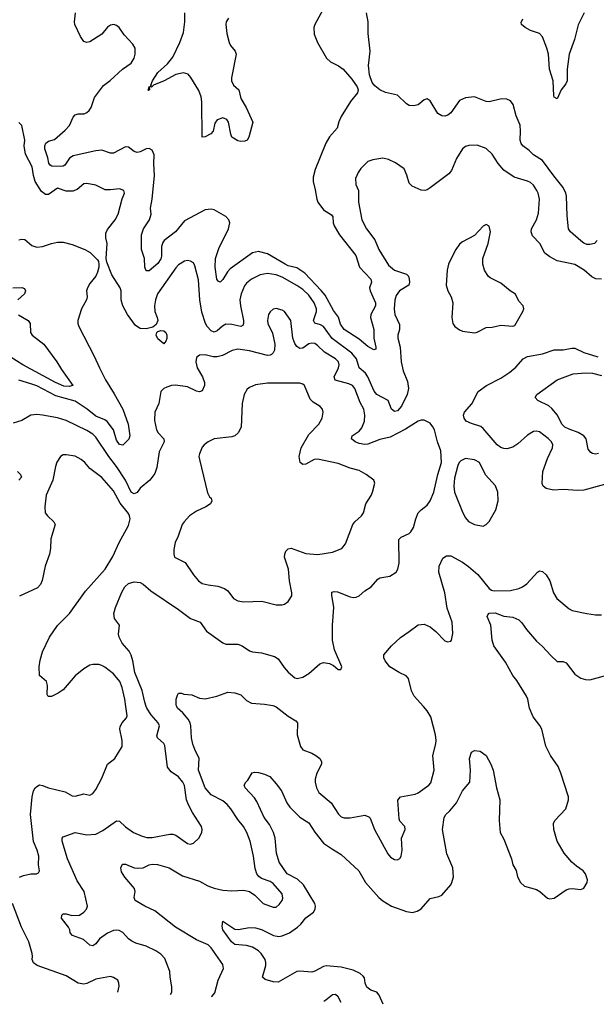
# Model space of a CAD drawing. Header units: inches. Extents: x 1694797 to 1849917, y 907313 to 1017959.
# Tile 567 of 656: x 1821615 to 1825515, y 907988 to 914644. Entities that reach past the tile are written whole.
import ezdxf

# ---------------------------------------------------------------- set-up
doc = ezdxf.new("R2010")
doc.units = ezdxf.units.IN
doc.header["$MEASUREMENT"] = 0
doc.layers.add('B8920', color=7, linetype='Continuous')
doc.layers.add('B8921', color=7, linetype='Continuous')

msp = doc.modelspace()

# ---------------------------------------------------------------- linework, layer by layer
at = {"layer": 'B8920', "color": 5}
for points, elevation in [([(1821613, 908847), (1821641.1, 908858.9), (1821690, 908870.4), (1821729.3, 908870.7), (1821743.1, 908876.9), (1821749, 908890), (1821742.9, 908930), (1821745.6, 908990), (1821734.3, 909030), (1821707.7, 909087.7), (1821688.6, 909270), (1821699.8, 909390), (1821709.2, 909430.8), (1821720.4, 909450), (1821730, 909461.1), (1821750, 909470.3), (1821770, 909467.2), (1821810, 909450.3), (1821923, 909423), (1821970, 909396.4), (1821990, 909393.7), (1822050, 909410.3), (1822090, 909402), (1822110, 909413.4), (1822130, 909440.7), (1822170, 909515.5), (1822207.9, 909612.1), (1822258.4, 909650), (1822307.6, 909730), (1822308.2, 909770), (1822293.4, 909846.6), (1822294.7, 909865.3), (1822307.3, 909890), (1822336.3, 909923.7), (1822341.2, 909938.8), (1822333.1, 910000)], 780), ([(1822634.4, 908053.5), (1822643.1, 908070), (1822644.9, 908104.9), (1822632.2, 908170), (1822629.7, 908210), (1822596.6, 908296.6), (1822570, 908327.6), (1822535.1, 908350), (1822470, 908381.7), (1822400.6, 908400.6), (1822373.5, 908413.5), (1822351.1, 908431.1), (1822313.7, 908473.7), (1822287, 908487), (1822270, 908489.7), (1822250, 908486), (1822210, 908468.8), (1822154.7, 908430), (1822130, 908397.4), (1822110, 908382.2), (1822090, 908387.1), (1822045.6, 908425.6), (1821972, 908452), (1821956.9, 908470), (1821954, 908490), (1821944.7, 908510), (1821897.7, 908570), (1821900.5, 908590), (1821910, 908598.7), (1821930, 908598.9), (1821968.2, 908588.2), (1822019, 908590), (1822050, 908610.7), (1822066.6, 908630), (1822074, 908650), (1822052.2, 908750), (1822002.7, 908822.7), (1821938.2, 908970), (1821902, 909090), (1821902.9, 909110), (1821910, 909119.1), (1821990, 909148.9), (1822070, 909134.1), (1822130, 909138.8), (1822177.9, 909162.1), (1822270, 909228), (1822290, 909226), (1822330, 909187.3), (1822384, 909150), (1822443.8, 909123.8), (1822476, 909116), (1822510, 909114.3), (1822630, 909138.9), (1822650, 909138), (1822670.3, 909130.3), (1822750, 909075.5), (1822770, 909070.5), (1822790, 909077.1), (1822826.6, 909110), (1822847, 909150), (1822849.6, 909170), (1822845.1, 909190), (1822783.9, 909283.9), (1822755.9, 909335.9), (1822744, 909370), (1822730, 909466), (1822718.2, 909490), (1822690, 909525.1), (1822639.2, 909559.2), (1822615.6, 909590), (1822596.6, 909736.6), (1822590.7, 909750.7), (1822546.6, 909790), (1822543.6, 909803.6), (1822561.6, 909870), (1822552.7, 909890), (1822504.7, 909944.7), (1822475, 909990), (1822471.5, 910000)], 760), ([(1822912, 908040.8), (1822916.2, 908043.8), (1822934.6, 908065.4), (1822957.8, 908150), (1822993.8, 908230), (1822990, 908257), (1822910.8, 908370), (1822890, 908389.7), (1822810, 908424.4), (1822668.7, 908508.7), (1822530, 908620.4), (1822460.7, 908650), (1822396, 908690), (1822389.5, 908710), (1822396.9, 908750), (1822391.2, 908770), (1822326.4, 908846.4), (1822303.8, 908883.8), (1822298.3, 908910), (1822310, 908935.5), (1822330, 908934.3), (1822390, 908911.3), (1822412.4, 908907.6), (1822449.7, 908910.3), (1822490, 908930.4), (1822510, 908935.3), (1822548.1, 908931.9), (1822624.9, 908910), (1822716.5, 908856.5), (1822830, 908820.3), (1822888, 908788), (1822930, 908772.4), (1822990, 908758.3), (1823050, 908754.9), (1823130, 908759.3), (1823170, 908750.5), (1823204.4, 908724.4), (1823260.7, 908670), (1823330, 908644.4), (1823350, 908644.9), (1823370, 908661.6), (1823389.6, 908690), (1823394.6, 908705.4), (1823390, 908734.5), (1823330, 908805.1), (1823310, 908818.5), (1823250, 908838), (1823232, 908852), (1823219.7, 908870), (1823206.6, 908906.6), (1823196.4, 908990), (1823174, 909090), (1823150.8, 909150), (1823128.5, 909190), (1823090, 909236.9), (1823042.5, 909310), (1823018.6, 909338.6), (1822990, 909362.1), (1822910, 909404.3), (1822870, 909450.9), (1822823.7, 909570), (1822828.8, 909650), (1822798.8, 909710), (1822786.6, 909746.6), (1822777.5, 909790), (1822773.3, 909870), (1822767.2, 909890), (1822754.8, 909914.8), (1822717.8, 909957.8), (1822682.7, 909990), (1822677.5, 910000)], 740), ([(1824073, 907987.6), (1824046.3, 908050), (1824029.8, 908069.8), (1823990, 908084.1), (1823963.3, 908103.3), (1823951.7, 908130), (1823946.5, 908166.5), (1823938.6, 908178.6), (1823916.8, 908196.8), (1823870, 908217.6), (1823790, 908238.5), (1823690, 908247.9), (1823670, 908244.1), (1823610, 908210.8), (1823590, 908204.7), (1823510, 908211.9), (1823490, 908208.4), (1823363.1, 908136.9), (1823330, 908139.2), (1823275.6, 908155.6), (1823258, 908170), (1823280.7, 908250), (1823280.8, 908270), (1823275.5, 908290), (1823248, 908330), (1823229.8, 908350), (1823190, 908374.4), (1823150, 908386), (1823070, 908392.4), (1823047.5, 908410), (1822989, 908490), (1822984.4, 908515.6), (1822990, 908550.8), (1823070, 908496), (1823093.3, 908493.3), (1823170, 908507.6), (1823210, 908505), (1823250, 908494.4), (1823332.1, 908452.1), (1823366.6, 908446.6), (1823390, 908450.8), (1823440.4, 908470), (1823495, 908510), (1823517.2, 908530), (1823550, 908571.5), (1823603, 908610), (1823613.3, 908630), (1823615, 908650), (1823610.8, 908670), (1823534.4, 908794.4), (1823494.4, 908834.4), (1823423.4, 908870), (1823370, 908947.7), (1823351.6, 909008.4), (1823342.2, 909110), (1823330.8, 909150), (1823303.9, 909203.9), (1823268.2, 909250), (1823219.5, 909359.5), (1823203.3, 909383.3), (1823140.9, 909450), (1823132.7, 909470), (1823143.7, 909490), (1823157.6, 909502.4), (1823187.5, 909552.5), (1823202.4, 909557.6), (1823230, 909554.9), (1823270, 909543.6), (1823306.5, 909526.5), (1823350, 909478.4), (1823385.3, 909430), (1823422.3, 909350), (1823441.3, 909321.3), (1823510, 909253.2), (1823570, 909215.3), (1823610.7, 909150.7), (1823670, 909077.2), (1823730, 909035.6), (1823790, 909001.3), (1823908.7, 908890), (1823952.8, 908810), (1824043.6, 908710), (1824070, 908686.2), (1824130, 908650.2), (1824230, 908615.8), (1824270.9, 908609.1), (1824302.2, 908617.8), (1824330, 908632.2), (1824390, 908703.8), (1824450, 908715.5), (1824470, 908725.5), (1824530, 908794.4), (1824538.2, 908810), (1824548.2, 908850), (1824543.7, 908910), (1824504.1, 909004.1), (1824473.5, 909170), (1824486.6, 909250), (1824496.9, 909270), (1824524.7, 909295.3), (1824569.9, 909350.1), (1824609.9, 909430.1), (1824658.7, 909490), (1824663.9, 909570), (1824657.6, 909650), (1824670, 909691.3), (1824690, 909702.8), (1824730, 909698), (1824770, 909670.6), (1824802.4, 909610), (1824816.5, 909570), (1824839.5, 909450), (1824861.3, 909370), (1824858.4, 909230), (1824864.4, 909150), (1824890, 909104.7), (1824942, 908970), (1824951, 908930), (1824972.4, 908892.4), (1824982.4, 908850), (1825002.4, 908810), (1825030, 908787), (1825110, 908763.1), (1825132.4, 908750), (1825185.1, 908705.1), (1825201.1, 908701.1), (1825230, 908705.7), (1825310, 908760.4), (1825330, 908768.4), (1825350.4, 908770.4), (1825410, 908763.1), (1825430, 908772.7), (1825453.7, 908810), (1825455.1, 908830), (1825440.5, 908870), (1825426.6, 908890), (1825380.7, 908920.7), (1825350, 908947.8), (1825296.9, 909010), (1825249.7, 909090), (1825226.9, 909170), (1825225.1, 909210), (1825233.3, 909230), (1825309.6, 909310), (1825327.6, 909370), (1825325.6, 909390), (1825274.3, 909550), (1825256.1, 909596.1), (1825205.6, 909670), (1825172.5, 909732.5), (1825146.5, 909846.5), (1825132.7, 909872.7), (1825086.9, 909930), (1825063, 909990), (1825061.3, 910000)], 720), ([(1823345.7, 910000), (1823350, 909998.5), (1823430, 909934.9), (1823483.2, 909903.2), (1823493.7, 909890), (1823491.3, 909810), (1823513.7, 909730), (1823530, 909708.7), (1823590, 909685.7), (1823618, 909670), (1823645.5, 909650), (1823656.4, 909630), (1823655.3, 909610), (1823625.5, 909550), (1823613.6, 909510), (1823613.6, 909490), (1823623.2, 909450), (1823639.2, 909419.2), (1823721.5, 909350), (1823772.1, 909272.1), (1823790, 909255.3), (1823810, 909249), (1823850, 909247.1), (1823950, 909266.4), (1823976, 909256), (1823984.9, 909244.9), (1824014.9, 909170), (1824103.8, 909003.8), (1824123.4, 908983.4), (1824150, 908966.7), (1824170, 908964.4), (1824186.3, 908973.7), (1824195.8, 908990), (1824202.2, 909030), (1824196.2, 909110), (1824221.2, 909170), (1824219.3, 909190), (1824186.2, 909226.2), (1824180.5, 909240.5), (1824171.3, 909368.7), (1824189.7, 909390.3), (1824288.8, 909408.8), (1824310, 909417.4), (1824382, 909470), (1824394.6, 909485.4), (1824418.4, 909570), (1824408.4, 909670), (1824430.5, 909749.5), (1824432.3, 909770), (1824426.5, 909810), (1824396.2, 909930), (1824371.2, 909971.2), (1824345.1, 910000)], 740), ([(1822277.9, 908069.8), (1822278, 908070), (1822287, 908110), (1822286.6, 908130), (1822278, 908150), (1822250, 908169.5), (1822230, 908175.6), (1822130, 908158.3), (1822070, 908127.3), (1822050, 908122.9), (1822010, 908129.5), (1821930, 908179.3), (1821733.2, 908250), (1821708.3, 908268.3), (1821698.4, 908290), (1821701.6, 908310), (1821698.7, 908330), (1821677.4, 908410), (1821626.8, 908510), (1821565.6, 908670)], 780), ([(1823789.6, 908000.6), (1823770, 908038), (1823750, 908054.7), (1823730, 908051.3), (1823685.4, 908014.6), (1823671.9, 908006)], 740)]:
    msp.add_lwpolyline(points, dxfattribs=dict(at, elevation=elevation))
at = {"layer": 'B8921', "color": 5}
for points, elevation in [([(1823666, 914710), (1823612.1, 914610), (1823605.4, 914590), (1823605.7, 914545.7), (1823628.9, 914490), (1823690, 914383), (1823717.7, 914357.7), (1823771.8, 914331.8), (1823802, 914310), (1823862.3, 914242.3), (1823897.3, 914190), (1823904.9, 914170), (1823900.7, 914150), (1823853, 914090), (1823788.9, 913990), (1823773, 913953), (1823762, 913910), (1823710, 913851.3), (1823685.8, 913810), (1823613.4, 913630), (1823600.5, 913579.5), (1823600.2, 913550), (1823614.4, 913494.4), (1823624.1, 913430), (1823632.4, 913410), (1823670, 913359), (1823724.3, 913324.3), (1823732.1, 913310), (1823735.2, 913270), (1823742.7, 913250), (1823778.3, 913190), (1823888.6, 913050), (1823913, 912970), (1823989.1, 912890), (1823993.8, 912870), (1823981.2, 912830), (1823984.2, 912810), (1824022, 912730), (1824022, 912710), (1823990.2, 912650), (1823988.3, 912630), (1824011, 912550), (1824010.1, 912490), (1824024, 912430), (1824022.8, 912417.2), (1824010, 912412.8), (1823970, 912433.3), (1823910, 912483.8), (1823809.7, 912550), (1823785.4, 912585.4), (1823771.9, 912631.9), (1823736.8, 912676.8), (1823680.3, 912780.3), (1823653.8, 912813.8), (1823542.7, 912930), (1823490, 912965.4), (1823430, 912980.5), (1823410.6, 912990), (1823290, 913061.1), (1823230, 913077.3), (1823190, 913067.7), (1823039.6, 912960.4), (1823020.2, 912939.8), (1822990, 912888.3), (1822970, 912869.6), (1822957.1, 912877.1), (1822949.2, 912889.2), (1822937.9, 912970), (1822939.1, 913030), (1822962.1, 913097.9), (1823028.2, 913230), (1823037.3, 913270), (1823030.4, 913290.4), (1823010, 913314), (1822930, 913358.8), (1822910, 913363.5), (1822870, 913358.9), (1822730, 913283.5), (1822668.9, 913210), (1822592.4, 913150), (1822583, 913137), (1822574.6, 913110), (1822574.5, 913045.5), (1822570, 913028), (1822550, 912995.4), (1822490, 912945.6), (1822470, 912945.2), (1822460.5, 912970), (1822459.8, 913030), (1822438.2, 913090), (1822439.8, 913190), (1822452.8, 913230), (1822493.2, 913290), (1822503.9, 913330), (1822499.1, 913370), (1822509.9, 913430.1), (1822527, 913590), (1822522, 913670), (1822523.6, 913730), (1822510, 913760.9), (1822490, 913771.8), (1822470, 913769.6), (1822430, 913749.6), (1822410, 913746), (1822390, 913752), (1822350, 913781.6), (1822330, 913784.7), (1822250, 913742), (1822230, 913741.8), (1822170, 913761.8), (1822130, 913757.8), (1821976.2, 913723.8), (1821952.1, 913707.9), (1821919.9, 913660.1), (1821910, 913652.4), (1821888.8, 913651.2), (1821832.6, 913652.6), (1821820.7, 913660.7), (1821812.7, 913672.7), (1821805.9, 913710), (1821786.2, 913770), (1821785.2, 913790), (1821790.8, 913810), (1821810, 913822.4), (1821850, 913833), (1821922.8, 913897.2), (1821951.9, 913928.1), (1821976.4, 913983.6), (1821990, 914001.3), (1822010, 914006.7), (1822051.7, 914008.3), (1822070, 914015.6), (1822085.8, 914030), (1822098.1, 914050), (1822121.9, 914118.1), (1822181.7, 914198.3), (1822227.4, 914232.6), (1822310.4, 914309.6), (1822368.7, 914350), (1822390, 914383.7), (1822397, 914410), (1822395.4, 914450), (1822379.2, 914479.2), (1822322.2, 914542.2), (1822288.2, 914590), (1822270, 914604.7), (1822250.7, 914610.7), (1822230, 914606.6), (1822210, 914593.1), (1822170, 914546.3), (1822090, 914494.4), (1822070, 914488.6), (1822050, 914495.8), (1822026, 914530), (1821988.7, 914610), (1821986.5, 914630), (1821992.3, 914690)], 720), ([(1823027, 914653), (1823012.4, 914630), (1823008.3, 914610), (1823015.4, 914550), (1823031.2, 914490), (1823041.3, 914470), (1823072.8, 914430), (1823079, 914410), (1823048, 914250), (1823048.1, 914230), (1823061, 914201), (1823098, 914170), (1823110.2, 914110), (1823145.6, 914050), (1823191.4, 913950), (1823165.4, 913850), (1823153.8, 913830), (1823136.9, 913823.1), (1823110, 913821.3), (1823090, 913825.8), (1823050.8, 913850), (1823042, 913870), (1823026.6, 913950), (1823015.1, 913970), (1822990, 913979.1), (1822950, 913966), (1822935.8, 913944.2), (1822923.9, 913890), (1822908.8, 913871.2), (1822870, 913851.1), (1822850, 913849.6), (1822847.9, 914087.9), (1822842.5, 914122.5), (1822825.7, 914165.7), (1822773.4, 914253.4), (1822755.3, 914275.3), (1822723.4, 914283.4), (1822670, 914272.6), (1822591.3, 914230), (1822518.9, 914201.1), (1822507, 914187), (1822490.7, 914189.3), (1822492.6, 914170), (1822485.1, 914165.1), (1822482.7, 914170), (1822487.1, 914172.9), (1822490, 914190.3), (1822505.6, 914194.4), (1822502, 914202), (1822512.5, 914230), (1822550, 914286.4), (1822615.2, 914344.8), (1822650.3, 914389.7), (1822697.6, 914490), (1822722.4, 914557.6), (1822731.3, 914628.7), (1822731.2, 914690)], 680), ([(1825521.5, 913150), (1825503, 913130), (1825470, 913122.8), (1825450, 913125), (1825430, 913132.2), (1825410, 913147.6), (1825339.7, 913210), (1825326.8, 913230), (1825317.1, 913317.1), (1825312.4, 913450), (1825308.5, 913470), (1825289.9, 913509.9), (1825227, 913587), (1825150, 913692.4), (1825089.2, 913729.2), (1825060.2, 913760.2), (1825017.4, 913790), (1825005.7, 913805.7), (1824998.8, 913830), (1825002.8, 913890), (1824998.7, 913930), (1824973.5, 913993.5), (1824952.8, 914070), (1824935.4, 914095.4), (1824910, 914107), (1824872.5, 914107.5), (1824790, 914087.8), (1824770, 914091.3), (1824690, 914121.5), (1824630, 914116), (1824590, 914097.8), (1824530, 914013.5), (1824510, 913998), (1824490, 913992.4), (1824470, 913994.7), (1824442.9, 914010), (1824390, 914094), (1824370, 914109.2), (1824350, 914102.7), (1824310, 914067.3), (1824279, 914061), (1824250, 914064.2), (1824230, 914074), (1824170, 914133.3), (1824090, 914152.2), (1824049.6, 914170), (1824016.6, 914196.6), (1823999.1, 914219.1), (1823979.7, 914270), (1823974.7, 914334.7), (1823985, 914430), (1823972.8, 914550), (1823972.1, 914630), (1823960.9, 914690)], 720), ([(1825433, 914690), (1825392.1, 914607.9), (1825366.3, 914510), (1825331.6, 914410), (1825316.8, 914310), (1825317.3, 914230), (1825308.4, 914210), (1825278, 914170), (1825250, 914109.4), (1825230, 914119.5), (1825226.9, 914130), (1825222.2, 914230), (1825198.7, 914310), (1825191.4, 914410), (1825181.1, 914450), (1825150, 914528.5), (1825129.7, 914550), (1825069.7, 914570), (1825032.6, 914590), (1825009.6, 914610), (1825005.6, 914625.6), (1825017.4, 914650)], 680), ([(1825550, 912888.9), (1825510.7, 912890.7), (1825485, 912905), (1825433.3, 912950), (1825370, 912989.7), (1825250, 913014), (1825200, 913040), (1825165.6, 913065.6), (1825133, 913130), (1825083.1, 913183.1), (1825074.7, 913210), (1825076.8, 913230), (1825109.8, 913290.2), (1825124.7, 913335.3), (1825129.8, 913430), (1825121.5, 913470), (1825112.1, 913490), (1825090, 913524.2), (1825070, 913542.6), (1825050, 913553.1), (1824958.2, 913578.2), (1824890, 913626), (1824851.5, 913671.5), (1824810, 913735.1), (1824770, 913772.6), (1824710, 913794.7), (1824653.6, 913793.6), (1824630, 913787.3), (1824608.8, 913770), (1824570, 913704.5), (1824534.9, 913625.1), (1824518.2, 913601.8), (1824390, 913506), (1824370, 913492.7), (1824354, 913490), (1824330, 913492.3), (1824270, 913518), (1824250, 913539.3), (1824233.6, 913593.6), (1824214.7, 913634.7), (1824155.7, 913675.7), (1824110, 913697.7), (1824070, 913706.9), (1824003.4, 913696.6), (1823970, 913685.6), (1823922.2, 913637.8), (1823904.2, 913610), (1823887, 913570), (1823888.5, 913530), (1823906.7, 913490), (1823906.9, 913410), (1823930, 913290.8), (1823960.3, 913230), (1824015.8, 913155.8), (1824044.6, 913090), (1824110, 912983.1), (1824149.6, 912949.6), (1824230, 912923.6), (1824243.6, 912910), (1824249.3, 912890), (1824251, 912869), (1824246.5, 912850), (1824182.8, 912810), (1824161.5, 912778.5), (1824152.4, 912747.6), (1824148.7, 912688.7), (1824151.7, 912651.7), (1824183.4, 912583.4), (1824183, 912550), (1824172.4, 912510), (1824172.4, 912490), (1824189.2, 912430), (1824195.2, 912330), (1824208.4, 912270), (1824238, 912198), (1824244.7, 912150), (1824236.6, 912110), (1824197.1, 912030), (1824170, 911999.7), (1824150, 911994), (1824129.9, 912009.9), (1824108, 912070), (1824031.1, 912110), (1824011.5, 912131.5), (1823968.5, 912230), (1823953.2, 912253.2), (1823910, 912289.8), (1823893.7, 912350), (1823861.9, 912390), (1823728.6, 912488.6), (1823669.9, 912569.9), (1823650, 912581.5), (1823610, 912591.3), (1823601.7, 912610), (1823622.5, 912670), (1823622.2, 912690), (1823607.1, 912730), (1823570, 912781.6), (1823530, 912818.7), (1823490, 912846.6), (1823390, 912902.3), (1823350, 912918), (1823290, 912928.2), (1823240.5, 912919.5), (1823182.6, 912890), (1823150, 912863.5), (1823135.5, 912844.5), (1823112.3, 912790), (1823105, 912750), (1823108.1, 912710), (1823127.7, 912610), (1823129.1, 912590.9), (1823123.6, 912576.4), (1823110, 912568.9), (1823050, 912583.7), (1823010, 912585.5), (1822987.2, 912572.8), (1822950, 912539.8), (1822930, 912532.1), (1822910, 912539.2), (1822882.4, 912570), (1822871, 912590), (1822847.6, 912667.6), (1822832.9, 912750), (1822825, 912885), (1822800.4, 912980.4), (1822790, 912999.3), (1822770, 913012), (1822750, 913016.2), (1822730, 913011.6), (1822690, 912986), (1822670, 912965.6), (1822547.7, 912790), (1822534, 912750), (1822527.5, 912710), (1822528.4, 912670), (1822545.2, 912630), (1822548.6, 912610), (1822537.5, 912582.5), (1822515.9, 912564.1), (1822470, 912554), (1822430, 912556.5), (1822397.3, 912577.3), (1822345.2, 912650), (1822313.6, 912710), (1822301.5, 912750), (1822300.7, 912810), (1822295, 912830), (1822239.1, 912919.1), (1822205.1, 913005.1), (1822200.7, 913030), (1822207.1, 913130), (1822196.8, 913170), (1822198.5, 913201.5), (1822210, 913226.4), (1822260.5, 913290), (1822281, 913330), (1822307.5, 913432.5), (1822322.9, 913470), (1822319.3, 913490), (1822290, 913500.5), (1822230, 913492.4), (1822193.6, 913493.6), (1822130, 913525.6), (1822070, 913536), (1822050, 913533.2), (1822003.6, 913496.4), (1821974.5, 913485.5), (1821930, 913485.2), (1821870, 913504.8), (1821810, 913460.8), (1821790, 913461.8), (1821762.2, 913482.2), (1821719.6, 913550), (1821707.7, 913590), (1821699.4, 913650), (1821653.9, 913733.9), (1821646.3, 913790), (1821649.7, 913830), (1821630, 913928), (1821609, 913949)], 740), ([(1821610, 913155.5), (1821630, 913159.1), (1821650, 913157.1), (1821697.6, 913117.6), (1821730, 913105.7), (1821770, 913110.3), (1821830, 913131.7), (1821870, 913140.3), (1821910, 913139.1), (1821970, 913123.1), (1822054.8, 913090), (1822090.7, 913070), (1822140.9, 913020.9), (1822147.7, 913010), (1822150.8, 912990), (1822150.7, 912970), (1822142, 912938), (1822130.4, 912909.6), (1822090, 912861.2), (1822073.4, 912830), (1822067.7, 912810), (1822070.5, 912770.5), (1822066.4, 912750), (1822032, 912688), (1822008.7, 912610), (1822008.9, 912590), (1822014.9, 912570), (1822119.3, 912370), (1822154, 912290), (1822195.8, 912210), (1822255, 912115), (1822311.6, 912011.6), (1822347.6, 911910), (1822359.6, 911830), (1822352.4, 911807.6), (1822312.7, 911767.3), (1822290, 911771.3), (1822270, 911802), (1822248.8, 911870), (1822207.1, 911927.1), (1822190, 911939), (1822130, 911963), (1822070.6, 912010.6), (1821990, 912065.3), (1821860.2, 912100.2), (1821730, 912167.8), (1821690, 912182.8), (1821610, 912206.2)], 740), ([(1821568.5, 912831.5), (1821630, 912833.1), (1821646.9, 912826.9), (1821654.4, 912810), (1821647.4, 912790), (1821603.1, 912750)], 720), ([(1822471.5, 910000), (1822460.8, 910030), (1822443.2, 910110), (1822393.8, 910230), (1822379.9, 910310), (1822368.6, 910348.6), (1822355.4, 910375.4), (1822308.7, 910430), (1822287.1, 910470), (1822283.5, 910490), (1822289.2, 910550), (1822256.3, 910596.3), (1822251.2, 910630), (1822262, 910670), (1822306.6, 910773.4), (1822327.2, 910810), (1822350, 910831.3), (1822390, 910843.2), (1822430, 910838), (1822450, 910827.6), (1822502.7, 910782.7), (1822690, 910655.6), (1822770, 910595.9), (1822835.3, 910570), (1822879, 910510), (1822990, 910431.6), (1823010, 910423.1), (1823030, 910421.1), (1823090, 910421.7), (1823120.7, 910410), (1823170, 910377.6), (1823190, 910370.3), (1823250, 910362.8), (1823339.4, 910339.4), (1823362.2, 910322.2), (1823403.4, 910263.4), (1823430, 910233.4), (1823475.2, 910195.2), (1823490.6, 910190.6), (1823530, 910199.3), (1823570, 910224.4), (1823645.2, 910290), (1823670, 910298), (1823710.4, 910290.4), (1823737.1, 910277.1), (1823770, 910251.3), (1823788, 910252), (1823792.7, 910270), (1823744.6, 910384.6), (1823730.5, 910450), (1823731.4, 910551.4), (1823738.9, 910670), (1823725.6, 910754.4), (1823726.9, 910773.1), (1823741.3, 910778.7), (1823763.3, 910776.7), (1823850, 910742.6), (1823870, 910738), (1823890, 910739.5), (1823910, 910748.7), (1823950, 910782.4), (1823992.7, 910810), (1824037.4, 910862.6), (1824050, 910870.3), (1824117.6, 910882.4), (1824160.5, 910910), (1824172.6, 910930), (1824180.4, 910970), (1824178.9, 911130), (1824194.1, 911145.9), (1824249.4, 911170), (1824259.3, 911180.7), (1824278.9, 911210), (1824293.5, 911270), (1824310.8, 911309.2), (1824329.8, 911330.2), (1824370, 911362), (1824392.2, 911390), (1824416.4, 911450), (1824442.4, 911570), (1824467.8, 911650), (1824463.5, 911730), (1824441.8, 911790), (1824420.9, 911870), (1824410, 911891.6), (1824390, 911915.1), (1824350, 911937), (1824330, 911937), (1824310, 911929.6), (1824224.4, 911875.6), (1824119.6, 911820.4), (1824050, 911804.7), (1823970, 911774), (1823950, 911771.7), (1823910, 911779.5), (1823883, 911790), (1823858.7, 911810), (1823863.6, 911830), (1823910, 911861.8), (1823930, 911884), (1823947.2, 911930), (1823949.8, 911970), (1823943.5, 912010), (1823916.7, 912056.7), (1823881, 912150), (1823865.1, 912170), (1823842.1, 912182.1), (1823747.7, 912207.7), (1823742.5, 912230), (1823770.6, 912290), (1823775.7, 912310), (1823770.7, 912330), (1823750, 912351.6), (1823676.6, 912396.6), (1823630, 912441.5), (1823610, 912453.8), (1823590, 912457.1), (1823570, 912451.5), (1823530, 912422.5), (1823510, 912420.7), (1823490, 912434), (1823475.3, 912455.3), (1823462.4, 912490), (1823449.5, 912610), (1823405.2, 912670), (1823390, 912679.5), (1823350, 912691.8), (1823330, 912686), (1823310, 912669.2), (1823298, 912650), (1823290.4, 912610), (1823292.4, 912590), (1823325, 912525), (1823339.7, 912450), (1823338.4, 912410), (1823329.4, 912390.6), (1823318.6, 912381.4), (1823310, 912375.5), (1823290, 912372.8), (1823170, 912405.4), (1823090, 912415.8), (1823052.1, 912407.9), (1822985.9, 912374.1), (1822950, 912363.7), (1822924, 912364), (1822870, 912377.7), (1822830, 912375.6), (1822810, 912359), (1822806.4, 912330), (1822815.3, 912290), (1822850.4, 912229.6), (1822866, 912190), (1822864.7, 912170), (1822850, 912134), (1822830, 912126.9), (1822810, 912132.2), (1822750, 912162.4), (1822667.8, 912172.2), (1822642, 912170), (1822610, 912159.5), (1822590, 912149.4), (1822570.6, 912130), (1822557, 912050), (1822528.8, 911990), (1822525.9, 911934.1), (1822541.1, 911870), (1822551.5, 911850), (1822590.3, 911810), (1822592.4, 911790), (1822557.5, 911722.5), (1822542.6, 911617.4), (1822530, 911576), (1822495.5, 911530), (1822430, 911476.3), (1822410, 911447.1), (1822390, 911439.3), (1822370, 911449.8), (1822331.4, 911531.4), (1822270, 911622.1), (1822216.9, 911690), (1822130, 911822.5), (1822110, 911841.5), (1822070, 911867.1), (1821930, 911933.6), (1821870, 911951.8), (1821770, 911970.8), (1821730, 911974.2), (1821690, 911971), (1821630, 911934.7), (1821570, 911915.3)], 760), ([(1821608.1, 912648.1), (1821672.2, 912610), (1821685.7, 912590), (1821687.4, 912530), (1821699.5, 912510), (1821779, 912450), (1821867.4, 912330), (1821897.8, 912277.8), (1821973.4, 912170), (1821950, 912163.8), (1821913, 912167), (1821857.2, 912190), (1821636.5, 912310), (1821550, 912363.9)], 720), ([(1825570, 911501.5), (1825430, 911464.2), (1825390, 911459.9), (1825290, 911467.4), (1825224.2, 911464.2), (1825174.6, 911474.6), (1825156.4, 911490), (1825148.3, 911508.3), (1825153.6, 911590), (1825183.6, 911676.4), (1825219.3, 911750), (1825219.7, 911770), (1825211.1, 911790), (1825190, 911813), (1825130, 911857.6), (1825110, 911862.4), (1825090, 911858.7), (1825050, 911835.8), (1824983.6, 911776.4), (1824950, 911753.8), (1824910, 911742.9), (1824890, 911744.6), (1824870, 911751.7), (1824844.8, 911770), (1824750, 911879.8), (1824733.3, 911893.3), (1824670, 911913.3), (1824634, 911930), (1824621.6, 911950), (1824616.2, 911970), (1824622.9, 911990), (1824673.9, 912046.1), (1824716.2, 912130), (1824772, 912170), (1824870, 912221.1), (1824930, 912261.3), (1824970, 912293.6), (1825019.3, 912350), (1825050, 912366.7), (1825150, 912384.6), (1825230, 912412.8), (1825290, 912412.8), (1825350, 912423.2), (1825370, 912422.6), (1825430, 912394.9), (1825525.1, 912365.1)], 740), ([(1825530, 911711.8), (1825510, 911706.9), (1825490, 911711.3), (1825478, 911718), (1825460.5, 911740.5), (1825446.8, 911810), (1825429.8, 911830), (1825392.2, 911852.2), (1825330, 911874.8), (1825301.6, 911890), (1825281.2, 911910), (1825251.1, 911971.1), (1825214.5, 912014.5), (1825192.6, 912032.6), (1825118.4, 912070), (1825102, 912090), (1825111.6, 912110), (1825249.9, 912210.1), (1825357.2, 912250), (1825442.8, 912257.2), (1825490, 912253.6), (1825550, 912238.1)], 720), ([(1822333.1, 910000), (1822326.4, 910050), (1822307.4, 910130), (1822292.6, 910170), (1822250, 910222.4), (1822190, 910267.8), (1822170, 910277.6), (1822150, 910285.6), (1822110, 910285.6), (1822090, 910279.6), (1822050, 910255.6), (1821991.3, 910208.7), (1821910, 910114.5), (1821874.8, 910090), (1821830, 910067.8), (1821808.2, 910068.2), (1821802, 910082), (1821802.9, 910142.9), (1821796, 910170), (1821749.6, 910210), (1821746.6, 910270), (1821753.4, 910313.4), (1821768.7, 910371.3), (1821816.9, 910470), (1821871.9, 910548.1), (1821951.8, 910630), (1822060.3, 910779.7), (1822192.8, 910930), (1822244.2, 911015.8), (1822287.7, 911110), (1822350, 911223.7), (1822361.1, 911270), (1822358.8, 911290), (1822350, 911306), (1822294.9, 911374.9), (1822250, 911457.7), (1822170, 911549.6), (1822090, 911609.7), (1822055.6, 911650), (1822030, 911671.3), (1821990, 911692.8), (1821930, 911702.7), (1821910, 911702.7), (1821891, 911690), (1821866.7, 911653.3), (1821856.7, 911623.3), (1821840.3, 911530), (1821794.9, 911430), (1821785.3, 911350), (1821788.5, 911310), (1821802.4, 911290), (1821846.7, 911250), (1821854.6, 911230), (1821825.9, 911134.1), (1821823.2, 911070), (1821816.5, 911030), (1821787.4, 910950), (1821768.1, 910851.9), (1821755.3, 910824.7), (1821736.5, 910803.5), (1821612.9, 910747.1)], 780), ([(1821599.6, 911590), (1821621.5, 911570), (1821627.6, 911550), (1821608.4, 911530)], 760), ([(1824345.1, 910000), (1824282, 910070), (1824265.7, 910105.7), (1824244.5, 910190), (1824228, 910208), (1824181.2, 910230), (1824118, 910270), (1824086.6, 910310), (1824077.2, 910330), (1824077.2, 910350), (1824129, 910410), (1824190, 910467.3), (1824250, 910506.8), (1824310, 910554), (1824350, 910556.3), (1824390, 910538.8), (1824430, 910507.3), (1824490, 910444.9), (1824510, 910437.3), (1824530, 910442.8), (1824536, 910450), (1824544.8, 910495.2), (1824540.5, 910570), (1824505.4, 910665.4), (1824489.8, 910770), (1824449.1, 910910), (1824452.2, 910950), (1824477, 911003), (1824500.6, 911019.4), (1824530, 911018.6), (1824610, 910975.5), (1824650, 910947.8), (1824712.9, 910892.9), (1824790, 910797.8), (1824806.9, 910786.9), (1824823.4, 910783.4), (1824934.5, 910785.5), (1824990, 910798.5), (1825016.2, 910810), (1825044.2, 910830), (1825117.2, 910910), (1825130, 910918), (1825150, 910912.4), (1825176.4, 910890), (1825201.3, 910850), (1825224.9, 910770), (1825248.4, 910730), (1825330, 910661.3), (1825350.3, 910650.3), (1825450, 910628.8), (1825510, 910620.3), (1825550, 910620.4)], 740), ([(1825061.3, 910000), (1825052.7, 910050), (1825043.6, 910070), (1824977.1, 910177.1), (1824950, 910211.2), (1824899.5, 910299.5), (1824822.7, 910410), (1824811.1, 910450), (1824801, 910550), (1824775.8, 910610), (1824780.3, 910619.7), (1824790, 910631.3), (1824830, 910633.4), (1824890, 910611.6), (1824950, 910604.9), (1824990, 910586), (1825010, 910566.7), (1825041.8, 910521.8), (1825110, 910442), (1825148.9, 910408.9), (1825210, 910342.8), (1825250, 910306), (1825290, 910304.9), (1825310, 910296.3), (1825370, 910219.1), (1825410, 910192.7), (1825442.3, 910182.3), (1825470, 910181.7), (1825570, 910208.9)], 720), ([(1822677.5, 910000), (1822672.3, 910010), (1822672.7, 910050), (1822681.5, 910078.5), (1822690, 910091), (1822709.3, 910090.7), (1822724.9, 910084.9), (1822779.2, 910079.2), (1822830, 910057.4), (1822870, 910051.7), (1822949.3, 910070), (1823023, 910097), (1823070, 910093.1), (1823110, 910078.7), (1823150, 910040.4), (1823182.4, 910022.4), (1823270, 910016.2), (1823326.8, 910006.8), (1823345.7, 910000)], 740)]:
    msp.add_lwpolyline(points, dxfattribs=dict(at, elevation=elevation))
for points, elevation in [([(1824770, 913259), (1824750, 913248.7), (1824690, 913185.2), (1824610, 913142.7), (1824590, 913126), (1824564.4, 913090), (1824530, 913025.2), (1824515.3, 912990), (1824505.7, 912950), (1824500.3, 912850), (1824510, 912811), (1824532.4, 912770), (1824543.7, 912730), (1824537.6, 912630), (1824544.9, 912590), (1824558.8, 912570), (1824590, 912547.3), (1824610, 912538.8), (1824690, 912526.8), (1824710, 912530.8), (1824770, 912562), (1824810, 912565.5), (1824870, 912579.3), (1824949.2, 912570.8), (1824963.1, 912576.9), (1825018, 912670), (1825023.7, 912690), (1825019.3, 912710), (1824990, 912741.2), (1824967.7, 912787.7), (1824931.3, 912811.3), (1824870, 912862), (1824797.7, 912897.7), (1824783.7, 912910), (1824759.5, 912950), (1824747, 912990), (1824747, 913030), (1824783.7, 913130), (1824799.3, 913210), (1824790, 913248)], 760), ([(1822590, 912452.3), (1822550, 912487.1), (1822537.2, 912510), (1822543, 912530), (1822550, 912536), (1822570, 912542.4), (1822590, 912540.9), (1822602.6, 912530), (1822610.2, 912510), (1822610, 912488.7), (1822603.8, 912470)], 740), ([(1823290, 912186.3), (1823210, 912175.1), (1823170, 912158), (1823154.6, 912145.4), (1823134, 912110), (1823120.5, 912050), (1823112.4, 911890), (1823093, 911850), (1823070, 911831.6), (1823050, 911824.7), (1822930, 911809.5), (1822890.4, 911789.6), (1822862.8, 911770), (1822850, 911754), (1822830.5, 911709.5), (1822827.3, 911690), (1822830.5, 911670), (1822884.4, 911444.4), (1822899.1, 911419.1), (1822911, 911410), (1822914.8, 911390), (1822904.7, 911370), (1822874.8, 911350), (1822810, 911320.5), (1822762.8, 911290), (1822726.8, 911250), (1822714.8, 911230), (1822687.9, 911152.1), (1822667.3, 911110), (1822656.8, 911063.2), (1822657.3, 911030), (1822662.8, 911010), (1822733.4, 910973.4), (1822790.6, 910890), (1822824.9, 910850), (1822850, 910833), (1822890, 910822.4), (1822954.1, 910814.1), (1822999.6, 910799.6), (1823023.1, 910783.1), (1823062, 910730), (1823090, 910714.4), (1823130, 910708.8), (1823252, 910712), (1823350, 910688), (1823390, 910687.7), (1823407, 910693), (1823430, 910710.8), (1823456.2, 910750), (1823456.3, 910770), (1823438.9, 910850), (1823432.1, 910930), (1823406.4, 911010), (1823407.2, 911030), (1823415.1, 911050), (1823430, 911066.4), (1823450, 911070.3), (1823550, 911034.4), (1823632.1, 911027.9), (1823730, 911044.9), (1823793.2, 911070), (1823818.9, 911101.1), (1823868.4, 911231.6), (1823882, 911250), (1823926.6, 911290), (1823940.9, 911310), (1823956, 911370), (1823992.8, 911427.2), (1824002, 911450), (1824016, 911510), (1824009, 911530), (1823959, 911570), (1823910, 911596.2), (1823850, 911611.8), (1823770, 911643.9), (1823630, 911673.6), (1823606, 911670), (1823550, 911638.9), (1823530, 911636.9), (1823511.1, 911651.1), (1823505, 911690), (1823519, 911750), (1823570, 911839.5), (1823637.6, 911910), (1823660.7, 911950), (1823667, 911990), (1823662, 912010), (1823648.1, 912028.1), (1823598.7, 912058.7), (1823579.3, 912079.3), (1823540.9, 912170), (1823530, 912179.5), (1823510, 912185.6)], 780), ([(1824630, 911677), (1824598.4, 911661.6), (1824587.7, 911650), (1824579.3, 911630), (1824554.6, 911545.4), (1824551.7, 911490), (1824556, 911450), (1824611.7, 911310), (1824630, 911275.5), (1824650, 911250.5), (1824690, 911230.5), (1824750, 911220.7), (1824770, 911230.6), (1824790, 911250.6), (1824836.3, 911330), (1824851.2, 911390), (1824848, 911450), (1824832.2, 911492.2), (1824765.9, 911565.9), (1824724.5, 911650), (1824690, 911668)], 760)]:
    msp.add_lwpolyline(points, close=True, dxfattribs=dict(at, elevation=elevation))

doc.saveas('drawing.dxf')
